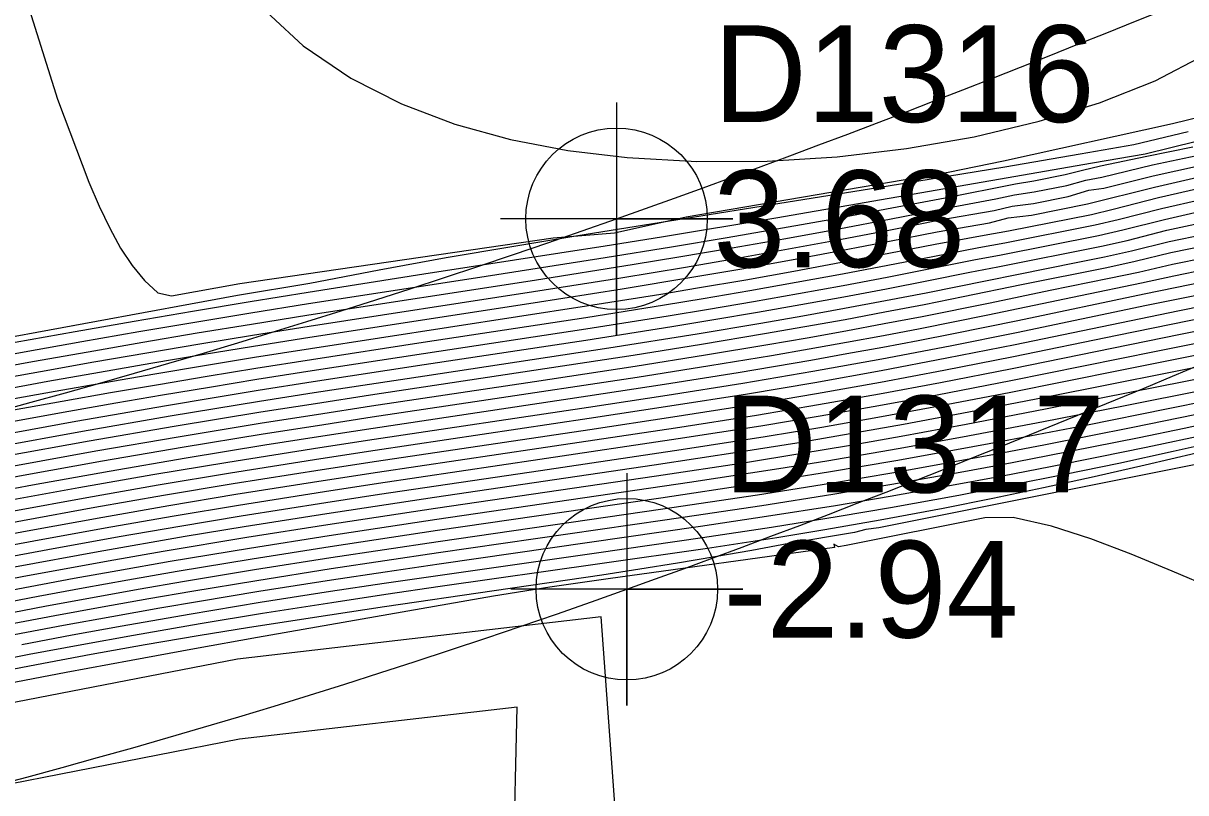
# Model space of a CAD drawing. Extents: x 2356077 to 2359823, y 225951 to 227822.
# Drawn here: x 2358087.43 to 2358117.47, y 226168.4 to 226188.28 of the extents above; entities that cross this region are included whole.
import ezdxf

# ---------------------------------------------------------------- set-up
doc = ezdxf.new("R2010")
doc.units = 0
for name, color, linetype in [('DTM Contours Major', 7, 'Continuous'), ('DTM Contours Minor', 7, 'Continuous'), ('Exist DTM Breakline', 7, 'Continuous'), ('Exist DTM Breakline Cogo Elevation', 7, 'Continuous'), ('Exist DTM Breakline Cogo Number', 7, 'Continuous'), ('Exist DTM Breakline Cogo Point CELL', 7, 'Continuous'), ('Exist DTM Breakline Underwater', 7, 'Continuous'), ('Exist DTM Breakline Underwater Cogo Elevation', 7, 'Continuous'), ('Exist DTM Breakline Underwater Cogo Number', 7, 'Continuous'), ('Exist DTM Breakline Underwater Cogo Point CELL', 7, 'Continuous'), ('Exist DTM Drainline', 7, 'Continuous')]:
    doc.layers.add(name, color=color, linetype=linetype)

msp = doc.modelspace()

# ---------------------------------------------------------------- linework, layer by layer
at = {"layer": 'DTM Contours Major'}
for points in [[(2358085.939, 226179.514), (2358087.459, 226179.793), (2358088.949, 226180.06), (2358090.417, 226180.316), (2358091.869, 226180.562), (2358093.313, 226180.799), (2358094.803, 226181.038), (2358099.232, 226181.722), (2358102.468, 226182.227), (2358104.185, 226182.505), (2358105.62, 226182.746), (2358107.052, 226182.995), (2358108.473, 226183.25), (2358109.877, 226183.51), (2358111.254, 226183.775), (2358113.068, 226184.133), (2358113.541, 226184.213), (2358114.354, 226184.376), (2358114.799, 226184.487), (2358115.268, 226184.598), (2358116.463, 226184.849), (2358117.649, 226185.092)], [(2358087.181, 226178.291), (2358088.436, 226178.518), (2358089.685, 226178.738), (2358090.933, 226178.953), (2358092.184, 226179.162), (2358093.441, 226179.367), (2358094.88, 226179.595), (2358097.763, 226180.039), (2358101.972, 226180.682), (2358104.001, 226181.005), (2358105, 226181.17), (2358106.206, 226181.376), (2358107.406, 226181.589), (2358108.597, 226181.807), (2358109.774, 226182.031), (2358110.933, 226182.26), (2358112.12, 226182.487), (2358112.793, 226182.606), (2358115.127, 226183.072), (2358115.727, 226183.214), (2358116.846, 226183.497), (2358117.902, 226183.738)], [(2358117.984, 226182.225), (2358117.124, 226182.049), (2358116.249, 226181.846), (2358115.492, 226181.687), (2358113.967, 226181.378), (2358112.416, 226181.053), (2358110.659, 226180.7), (2358109.677, 226180.512), (2358108.685, 226180.328), (2358107.685, 226180.148), (2358106.676, 226179.973), (2358105.063, 226179.704), (2358103.243, 226179.416), (2358100.642, 226179.021), (2358096.428, 226178.387), (2358095.009, 226178.168), (2358093.603, 226177.947), (2358091.437, 226177.591), (2358089.308, 226177.224), (2358087.189, 226176.842)], [(2358118.019, 226180.688), (2358115.7, 226180.215), (2358113.022, 226179.666), (2358111.216, 226179.309), (2358109.58, 226179.001), (2358107.931, 226178.708), (2358106.26, 226178.427), (2358104.214, 226178.104), (2358102.071, 226177.78), (2358096.557, 226176.96), (2358095.157, 226176.745), (2358092.859, 226176.38), (2358091.057, 226176.08), (2358089.283, 226175.77), (2358087.412, 226175.43), (2358085.413, 226175.053), (2358083.35, 226174.651), (2358080.856, 226174.154), (2358076.327, 226173.23), (2358067.815, 226171.46)], [(2358120.32, 226179.593), (2358117.46, 226179.028), (2358113.849, 226178.31), (2358111.795, 226177.914), (2358110.118, 226177.605), (2358108.811, 226177.375), (2358107.499, 226177.154), (2358106.094, 226176.929), (2358103.792, 226176.58), (2358098.088, 226175.744), (2358095.307, 226175.324), (2358093.209, 226174.993), (2358091.049, 226174.632), (2358089.625, 226174.382), (2358087.409, 226173.976), (2358085.145, 226173.542), (2358082.807, 226173.079), (2358079.352, 226172.373), (2358075.605, 226171.591), (2358069.326, 226170.263)], [(2358118.071, 226177.669), (2358116.446, 226177.323), (2358115.212, 226177.069), (2358113.972, 226176.822), (2358112.735, 226176.583), (2358111.511, 226176.354), (2358109.831, 226176.055), (2358108.418, 226175.817), (2358106.641, 226175.536), (2358104.935, 226175.281), (2358098.177, 226174.309), (2358096.785, 226174.104), (2358095.401, 226173.895), (2358093.52, 226173.599), (2358091.985, 226173.346), (2358090.967, 226173.171), (2358089.726, 226172.95), (2358088.472, 226172.72), (2358087.203, 226172.48), (2358085.915, 226172.231), (2358083.269, 226171.701), (2358080.799, 226171.191), (2358078.136, 226170.629), (2358068.268, 226168.519)], [(2358105.078, 226157.079), (2358105.102, 226159.676), (2358104.711, 226162.475), (2358103.917, 226165.275), (2358102.732, 226167.876), (2358102.366, 226172.949), (2358092.968, 226171.857)], [(2358092.968, 226171.857), (2358084.655, 226170.239), (2358084.297, 226168.64), (2358084.656, 226165.597), (2358084.58, 226163.229), (2358084.942, 226160.761), (2358085.675, 226158.346), (2358086.709, 226156.132)]]:
    msp.add_lwpolyline(points, dxfattribs=at)
at = {"layer": 'DTM Contours Minor'}
for points in [[(2358093, 226189.259), (2358094.669, 226187.698), (2358095.896, 226186.867), (2358097.203, 226186.197), (2358098.581, 226185.671), (2358100.02, 226185.275), (2358101.507, 226184.994), (2358103.034, 226184.813), (2358104.834, 226184.711), (2358106.652, 226184.719), (2358108.466, 226184.832), (2358110.256, 226185.044), (2358112.001, 226185.351), (2358113.68, 226185.748), (2358115.242, 226186.223), (2358116.682, 226186.793), (2358117.964, 226187.47)], [(2358087.545, 226188.782), (2358088.319, 226186.323), (2358089.129, 226184.172), (2358089.396, 226183.552), (2358089.668, 226182.985), (2358089.949, 226182.475), (2358090.246, 226182.024), (2358090.566, 226181.636), (2358090.914, 226181.313), (2358091.266, 226181.238), (2358093.033, 226181.561), (2358101.129, 226182.739), (2358102.708, 226182.871), (2358104.563, 226183.28), (2358111.331, 226184.438), (2358112.763, 226184.727), (2358117.126, 226185.692), (2358118.716, 226186.081)], [(2358066.277, 226176.086), (2358079.521, 226178.725), (2358082.585, 226179.263), (2358084.46, 226179.691), (2358092.969, 226181.261), (2358094.835, 226181.566), (2358096.626, 226181.912), (2358098.365, 226182.227), (2358100.058, 226182.518), (2358101.714, 226182.791), (2358109.78, 226184.079), (2358112.795, 226184.574), (2358114.742, 226184.906), (2358116.129, 226185.15), (2358117.529, 226185.481)], [(2358067.527, 226176.205), (2358073.259, 226177.337), (2358078.877, 226178.45), (2358082.77, 226179.208), (2358085.63, 226179.748), (2358087.224, 226180.042), (2358088.78, 226180.322), (2358090.304, 226180.589), (2358091.806, 226180.846), (2358093.293, 226181.093), (2358094.798, 226181.336), (2358097.782, 226181.804), (2358102.466, 226182.534), (2358103.925, 226182.768), (2358106.88, 226183.259), (2358109.808, 226183.761), (2358115.059, 226184.675), (2358116.422, 226184.908), (2358117.75, 226185.237)], [(2358086.221, 226179.275), (2358087.676, 226179.541), (2358089.109, 226179.797), (2358090.525, 226180.043), (2358091.931, 226180.28), (2358093.334, 226180.511), (2358094.809, 226180.746), (2358100.644, 226181.647), (2358103.22, 226182.055), (2358104.369, 226182.244), (2358105.752, 226182.479), (2358107.133, 226182.722), (2358108.503, 226182.972), (2358109.857, 226183.228), (2358111.187, 226183.488), (2358112.565, 226183.748), (2358113.049, 226183.846), (2358113.555, 226183.924), (2358114.401, 226184.093), (2358114.887, 226184.228), (2358115.305, 226184.308), (2358116.607, 226184.628), (2358117.758, 226184.862)], [(2358086.479, 226179.033), (2358087.877, 226179.287), (2358089.259, 226179.532), (2358090.629, 226179.77), (2358091.994, 226180), (2358093.358, 226180.223), (2358094.823, 226180.456), (2358100.62, 226181.351), (2358102.87, 226181.707), (2358104.542, 226181.983), (2358105.878, 226182.213), (2358107.21, 226182.45), (2358108.531, 226182.694), (2358109.837, 226182.944), (2358111.12, 226183.199), (2358112.52, 226183.444), (2358112.983, 226183.555), (2358113.536, 226183.629), (2358114.431, 226183.808), (2358114.966, 226183.971), (2358115.357, 226184.021), (2358116.625, 226184.341), (2358117.796, 226184.602)], [(2358086.723, 226178.787), (2358088.069, 226179.031), (2358089.404, 226179.268), (2358090.732, 226179.497), (2358092.058, 226179.72), (2358093.385, 226179.937), (2358094.841, 226180.169), (2358100.608, 226181.057), (2358102.912, 226181.421), (2358104.706, 226181.718), (2358105.996, 226181.94), (2358107.281, 226182.17), (2358108.556, 226182.407), (2358109.814, 226182.648), (2358111.05, 226182.893), (2358112.4, 226183.127), (2358112.884, 226183.251), (2358113.486, 226183.327), (2358114.931, 226183.616), (2358116.661, 226184.05), (2358117.786, 226184.302)], [(2358086.956, 226178.54), (2358088.255, 226178.775), (2358089.546, 226179.003), (2358090.833, 226179.225), (2358092.12, 226179.441), (2358093.412, 226179.652), (2358094.859, 226179.882), (2358101.983, 226180.977), (2358103.906, 226181.286), (2358104.856, 226181.443), (2358106.103, 226181.657), (2358107.345, 226181.879), (2358108.577, 226182.106), (2358109.795, 226182.339), (2358110.993, 226182.576), (2358112.258, 226182.807), (2358112.887, 226182.916), (2358115.035, 226183.345), (2358115.597, 226183.481), (2358116.762, 226183.776), (2358117.862, 226184.029)], [(2358086.182, 226177.817), (2358088.613, 226178.26), (2358089.823, 226178.473), (2358091.033, 226178.68), (2358092.248, 226178.884), (2358093.472, 226179.083), (2358094.903, 226179.31), (2358097.776, 226179.75), (2358101.968, 226180.388), (2358104.095, 226180.725), (2358105.139, 226180.897), (2358106.305, 226181.095), (2358107.465, 226181.3), (2358108.615, 226181.51), (2358109.753, 226181.726), (2358111.991, 226182.169), (2358112.702, 226182.296), (2358115.213, 226182.797), (2358115.848, 226182.945), (2358116.919, 226183.215), (2358117.928, 226183.44)], [(2358086.441, 226177.575), (2358088.789, 226178.001), (2358091.134, 226178.408), (2358092.314, 226178.605), (2358093.503, 226178.799), (2358094.928, 226179.024), (2358097.792, 226179.463), (2358101.969, 226180.096), (2358104.188, 226180.446), (2358105.275, 226180.624), (2358106.401, 226180.815), (2358107.522, 226181.012), (2358108.634, 226181.214), (2358109.734, 226181.421), (2358110.819, 226181.633), (2358111.888, 226181.849), (2358112.617, 226181.987), (2358115.292, 226182.522), (2358115.96, 226182.673), (2358116.985, 226182.932), (2358117.947, 226183.139)], [(2358068.361, 226173.674), (2358077.795, 226175.592), (2358081.628, 226176.358), (2358084.228, 226176.866), (2358086.694, 226177.331), (2358088.963, 226177.742), (2358091.234, 226178.136), (2358093.536, 226178.515), (2358094.954, 226178.739), (2358097.809, 226179.175), (2358102.56, 226179.895), (2358104.845, 226180.258), (2358106.495, 226180.534), (2358107.578, 226180.724), (2358108.651, 226180.918), (2358109.714, 226181.117), (2358110.765, 226181.321), (2358114.679, 226182.108), (2358115.366, 226182.245), (2358116.065, 226182.4), (2358117.041, 226182.646), (2358117.962, 226182.836)], [(2358117.974, 226182.531), (2358117.084, 226182.349), (2358116.162, 226182.124), (2358115.433, 226181.966), (2358113.227, 226181.525), (2358111.715, 226181.211), (2358110.711, 226181.01), (2358109.696, 226180.814), (2358108.669, 226180.623), (2358107.632, 226180.436), (2358106.587, 226180.254), (2358104.955, 226179.981), (2358103.191, 226179.701), (2358100.628, 226179.309), (2358096.404, 226178.673), (2358094.981, 226178.453), (2358093.569, 226178.23), (2358091.335, 226177.863), (2358089.136, 226177.483), (2358086.943, 226177.087), (2358084.396, 226176.606), (2358081.71, 226176.082), (2358078.018, 226175.343), (2358072.151, 226174.15)], [(2358117.993, 226181.919), (2358117.161, 226181.749), (2358116.326, 226181.566), (2358114.752, 226181.241), (2358112.357, 226180.739), (2358110.607, 226180.39), (2358109.658, 226180.209), (2358108.701, 226180.033), (2358107.736, 226179.86), (2358106.764, 226179.692), (2358105.17, 226179.428), (2358103.296, 226179.132), (2358099.276, 226178.526), (2358096.452, 226178.101), (2358095.037, 226177.883), (2358093.637, 226177.663), (2358091.539, 226177.319), (2358089.48, 226176.964), (2358087.432, 226176.596), (2358085.643, 226176.262), (2358082.86, 226175.724), (2358080.211, 226175.198), (2358076.679, 226174.484), (2358066.617, 226172.42)], [(2358118.001, 226181.612), (2358116.391, 226181.281), (2358113.127, 226180.595), (2358111.465, 226180.258), (2358110.555, 226180.081), (2358109.639, 226179.907), (2358108.716, 226179.738), (2358107.786, 226179.572), (2358105.906, 226179.253), (2358104, 226178.949), (2358102.019, 226178.646), (2358096.478, 226177.815), (2358095.066, 226177.599), (2358093.672, 226177.379), (2358091.642, 226177.047), (2358089.652, 226176.705), (2358087.675, 226176.35), (2358085.836, 226176.008), (2358082.98, 226175.455), (2358080.369, 226174.936), (2358076.977, 226174.25), (2358070.08, 226172.831)], [(2358118.008, 226181.304), (2358116.454, 226180.986), (2358113.093, 226180.286), (2358111.382, 226179.942), (2358109.62, 226179.605), (2358107.836, 226179.284), (2358106.025, 226178.978), (2358104.071, 226178.667), (2358102.035, 226178.357), (2358096.504, 226177.53), (2358095.096, 226177.314), (2358092.719, 226176.936), (2358090.781, 226176.611), (2358088.87, 226176.276), (2358086.977, 226175.931), (2358085.072, 226175.57), (2358082.081, 226174.985), (2358078.925, 226174.351), (2358073.888, 226173.32), (2358067.215, 226171.94)], [(2358118.758, 226181.142), (2358117.268, 226180.846), (2358113.058, 226179.976), (2358111.3, 226179.625), (2358109.6, 226179.303), (2358107.884, 226178.996), (2358106.143, 226178.703), (2358104.143, 226178.385), (2358102.053, 226178.068), (2358096.53, 226177.245), (2358095.126, 226177.03), (2358092.789, 226176.658), (2358090.919, 226176.345), (2358089.076, 226176.023), (2358087.194, 226175.68), (2358085.242, 226175.312), (2358082.181, 226174.712), (2358079.154, 226174.104), (2358074.32, 226173.112), (2358067.515, 226171.7)], [(2358118.711, 226180.514), (2358117.335, 226180.241), (2358112.986, 226179.356), (2358111.132, 226178.993), (2358109.559, 226178.699), (2358107.978, 226178.42), (2358106.376, 226178.152), (2358104.286, 226177.823), (2358100.756, 226177.295), (2358096.584, 226176.675), (2358095.187, 226176.461), (2358092.929, 226176.103), (2358091.197, 226175.814), (2358089.49, 226175.517), (2358087.63, 226175.18), (2358085.585, 226174.794), (2358083.476, 226174.384), (2358081.02, 226173.893), (2358076.691, 226173.009), (2358068.117, 226171.22)], [(2358118.687, 226180.2), (2358116.702, 226179.804), (2358112.948, 226179.046), (2358111.047, 226178.676), (2358109.537, 226178.397), (2358108.023, 226178.131), (2358106.491, 226177.876), (2358104.357, 226177.541), (2358100.778, 226177.008), (2358096.611, 226176.39), (2358095.218, 226176.177), (2358092.999, 226175.825), (2358091.337, 226175.549), (2358089.699, 226175.265), (2358087.85, 226174.93), (2358085.758, 226174.536), (2358083.603, 226174.116), (2358081.186, 226173.633), (2358077.055, 226172.787), (2358072.25, 226171.784)], [(2358118.663, 226179.886), (2358115.816, 226179.317), (2358112.909, 226178.735), (2358110.96, 226178.36), (2358109.515, 226178.095), (2358108.069, 226177.842), (2358106.606, 226177.6), (2358104.429, 226177.259), (2358100.8, 226176.721), (2358096.639, 226176.105), (2358095.248, 226175.893), (2358093.069, 226175.548), (2358091.478, 226175.283), (2358089.909, 226175.012), (2358088.071, 226174.68), (2358085.932, 226174.278), (2358083.73, 226173.849), (2358081.351, 226173.373), (2358077.418, 226172.566), (2358072.688, 226171.576), (2358068.721, 226170.742)], [(2358118.635, 226179.572), (2358113.87, 226178.62), (2358111.867, 226178.23), (2358110.179, 226177.916), (2358108.803, 226177.671), (2358107.42, 226177.437), (2358105.992, 226177.208), (2358103.735, 226176.863), (2358098.063, 226176.029), (2358095.278, 226175.608), (2358093.139, 226175.27), (2358091.62, 226175.018), (2358089.374, 226174.627), (2358087.207, 226174.229), (2358084.993, 226173.804), (2358082.703, 226173.351), (2358079.058, 226172.609), (2358075.111, 226171.786), (2358069.024, 226170.502)], [(2358120.102, 226179.231), (2358115.864, 226178.387), (2358113.791, 226177.983), (2358111.7, 226177.587), (2358110.043, 226177.288), (2358108.196, 226176.972), (2358106.954, 226176.77), (2358104.649, 226176.416), (2358098.116, 226175.46), (2358095.337, 226175.041), (2358093.279, 226174.716), (2358091.231, 226174.374), (2358089.88, 226174.138), (2358088.751, 226173.934), (2358086.464, 226173.505), (2358084.115, 226173.047), (2358081.845, 226172.59), (2358078.499, 226171.9), (2358074.01, 226170.953), (2358067.413, 226169.558)], [(2358120.094, 226178.943), (2358117.019, 226178.317), (2358114.884, 226177.893), (2358112.717, 226177.476), (2358111.637, 226177.275), (2358109.981, 226176.977), (2358108.238, 226176.681), (2358106.297, 226176.371), (2358103.904, 226176.012), (2358098.137, 226175.173), (2358095.36, 226174.756), (2358093.345, 226174.438), (2358091.415, 226174.116), (2358090.14, 226173.894), (2358088.986, 226173.687), (2358087.822, 226173.471), (2358085.453, 226173.018), (2358083.01, 226172.532), (2358079.936, 226171.902), (2358076.599, 226171.202), (2358067.634, 226169.3)], [(2358117.702, 226178.162), (2358116.105, 226177.837), (2358113.849, 226177.392), (2358112.717, 226177.176), (2358111.593, 226176.967), (2358109.931, 226176.669), (2358108.29, 226176.392), (2358106.402, 226176.092), (2358103.955, 226175.726), (2358098.153, 226174.886), (2358095.379, 226174.47), (2358093.407, 226174.159), (2358091.601, 226173.859), (2358090.406, 226173.652), (2358089.225, 226173.44), (2358088.033, 226173.22), (2358086.829, 226172.992), (2358084.368, 226172.511), (2358082.165, 226172.065), (2358079.218, 226171.455), (2358074.903, 226170.541), (2358067.852, 226169.041)], [(2358119.223, 226178.198), (2358117.431, 226177.816), (2358116.266, 226177.575), (2358115.087, 226177.337), (2358113.903, 226177.104), (2358112.722, 226176.877), (2358111.55, 226176.66), (2358109.88, 226176.362), (2358108.348, 226176.103), (2358106.515, 226175.813), (2358104.008, 226175.44), (2358098.167, 226174.598), (2358095.393, 226174.183), (2358093.466, 226173.88), (2358091.791, 226173.602), (2358090.681, 226173.41), (2358089.471, 226173.195), (2358088.25, 226172.97), (2358087.015, 226172.736), (2358085.762, 226172.493), (2358083.194, 226171.98), (2358080.513, 226171.428), (2358077.614, 226170.818), (2358068.064, 226168.781)], [(2358118.543, 226177.531), (2358117.146, 226177.216), (2358115.742, 226176.912), (2358114.343, 226176.621), (2358112.96, 226176.344), (2358111.605, 226176.084), (2358109.839, 226175.762), (2358108.519, 226175.536), (2358106.765, 226175.254), (2358104.985, 226174.986), (2358102.247, 226174.594), (2358098.148, 226174.01), (2358096.759, 226173.807), (2358095.377, 226173.599), (2358093.552, 226173.314), (2358091.72, 226173.01), (2358089.989, 226172.707), (2358088.701, 226172.472), (2358087.395, 226172.225)], [(2358117.743, 226177.179), (2358116.424, 226176.867), (2358115.107, 226176.566), (2358113.793, 226176.277), (2358112.488, 226176.004), (2358111.199, 226175.746), (2358109.574, 226175.44), (2358108.148, 226175.19), (2358106.907, 226174.988), (2358105.116, 226174.713), (2358102.335, 226174.313), (2358098.21, 226173.727), (2358096.806, 226173.522), (2358095.406, 226173.312), (2358093.616, 226173.033), (2358092.007, 226172.768), (2358090.283, 226172.468), (2358088.946, 226172.225), (2358087.59, 226171.97), (2358086.208, 226171.702), (2358084.795, 226171.42), (2358082.032, 226170.854), (2358079.241, 226170.265), (2358068.631, 226167.987)], [(2358118.762, 226177.09), (2358109.542, 226175.249), (2358109.2, 226175.202), (2358108.913, 226175.123), (2358107.218, 226174.842), (2358106.26, 226174.663), (2358105.301, 226174.495), (2358104.338, 226174.334), (2358103.365, 226174.178), (2358102.38, 226174.026), (2358099.603, 226173.616), (2358096.769, 226173.204), (2358095.353, 226172.994), (2358093.283, 226172.673), (2358091.958, 226172.456), (2358090.583, 226172.22), (2358089.191, 226171.97), (2358087.775, 226171.706), (2358086.326, 226171.427), (2358084.837, 226171.131), (2358082.195, 226170.589), (2358079.866, 226170.099), (2358074.533, 226168.952), (2358068.793, 226167.715)], [(2358118.178, 226173.676), (2358117.116, 226174.129), (2358116.06, 226174.568), (2358115.019, 226174.963), (2358114, 226175.287), (2358113.014, 226175.511), (2358112.282, 226175.504), (2358108.696, 226174.79), (2358108.498, 226174.756), (2358108.376, 226174.823), (2358108.395, 226174.74), (2358102.547, 226173.931), (2358101.038, 226173.711), (2358099.581, 226173.478), (2358093.486, 226172.412), (2358091.863, 226172.122), (2358090.219, 226171.822), (2358088.546, 226171.509), (2358086.836, 226171.182), (2358085.081, 226170.839), (2358082.421, 226170.302), (2358080.666, 226169.939), (2358077.833, 226169.341), (2358071.8, 226168.05)], [(2358101.645, 226157.148), (2358101.931, 226158.781), (2358101.909, 226160.664), (2358101.59, 226162.67), (2358100.985, 226164.669), (2358100.105, 226166.534), (2358100.195, 226170.617), (2358093.025, 226169.783)], [(2358093.025, 226169.783), (2358086.681, 226168.549), (2358086.666, 226167.205), (2358087.128, 226164.88), (2358087.03, 226163.183), (2358087.244, 226161.415), (2358087.728, 226159.672), (2358088.439, 226158.053)]]:
    msp.add_lwpolyline(points, dxfattribs=at)
at = {"layer": 'Exist DTM Breakline'}
msp.add_spline([(2357739.379, 226441.004), (2357819.613, 226359.102), (2357890.87, 226277.588), (2357993.999, 226180.096), (2358102.764, 226183.23), (2358191.473, 226205.9), (2358275.273, 226131.78), (2358421.38, 226152.319), (2358505.025, 226137.402), (2358547.118, 226053.573)], degree=3, dxfattribs=at)
at = {"layer": 'Exist DTM Breakline Cogo Point CELL'}
msp.add_lwpolyline([(2358102.764, 226186.23), (2358102.764, 226180.23), (2358102.764, 226183.23), (2358105.764, 226183.23), (2358099.764, 226183.23)], dxfattribs=at)
msp.add_circle((2358102.764, 226183.23), 2.344, dxfattribs=at)
at = {"layer": 'Exist DTM Breakline Underwater'}
for points in [[(2357739.428, 226434.309), (2357811.723, 226357.465), (2357885.724, 226276.345), (2357991.789, 226172.502), (2358103.028, 226173.66), (2358191.056, 226197.408), (2358272.648, 226122.63), (2358421.22, 226141.688), (2358498.765, 226117.394), (2358527.12, 226046.782)], [(2358025.938, 226146.768), (2358081.31, 226130.869), (2358190.353, 226159.394), (2358252.677, 226089.283), (2358430.116, 226084.162), (2358438.948, 226067.769)]]:
    msp.add_spline(points, degree=3, dxfattribs=at)
at = {"layer": 'Exist DTM Breakline Underwater Cogo Point CELL'}
msp.add_lwpolyline([(2358103.028, 226176.66), (2358103.028, 226170.66), (2358103.028, 226173.66), (2358106.028, 226173.66), (2358100.028, 226173.66)], dxfattribs=at)
msp.add_circle((2358103.028, 226173.66), 2.344, dxfattribs=at)
at = {"layer": 'Exist DTM Drainline'}
msp.add_spline([(2358002.822, 226157.077), (2358085.779, 226145.3), (2358186.306, 226180.964), (2358265.469, 226105.433), (2358430.76, 226108.273), (2358483.144, 226082.187), (2358495.873, 226067.413)], degree=3, dxfattribs=at)

# ---------------------------------------------------------------- texts
at = {"layer": 'Exist DTM Breakline Cogo Elevation'}
msp.add_text('3.68', height=2.5, dxfattribs=at).set_placement((2358105.264, 226181.98))
at = {"layer": 'Exist DTM Breakline Cogo Number'}
msp.add_text('D1316', height=2.5, dxfattribs=at).set_placement((2358105.264, 226185.73))
at = {"layer": 'Exist DTM Breakline Underwater Cogo Elevation'}
msp.add_text('-2.94', height=2.5, dxfattribs=at).set_placement((2358105.528, 226172.41))
at = {"layer": 'Exist DTM Breakline Underwater Cogo Number'}
msp.add_text('D1317', height=2.5, dxfattribs=at).set_placement((2358105.528, 226176.16))

doc.saveas('drawing.dxf')
